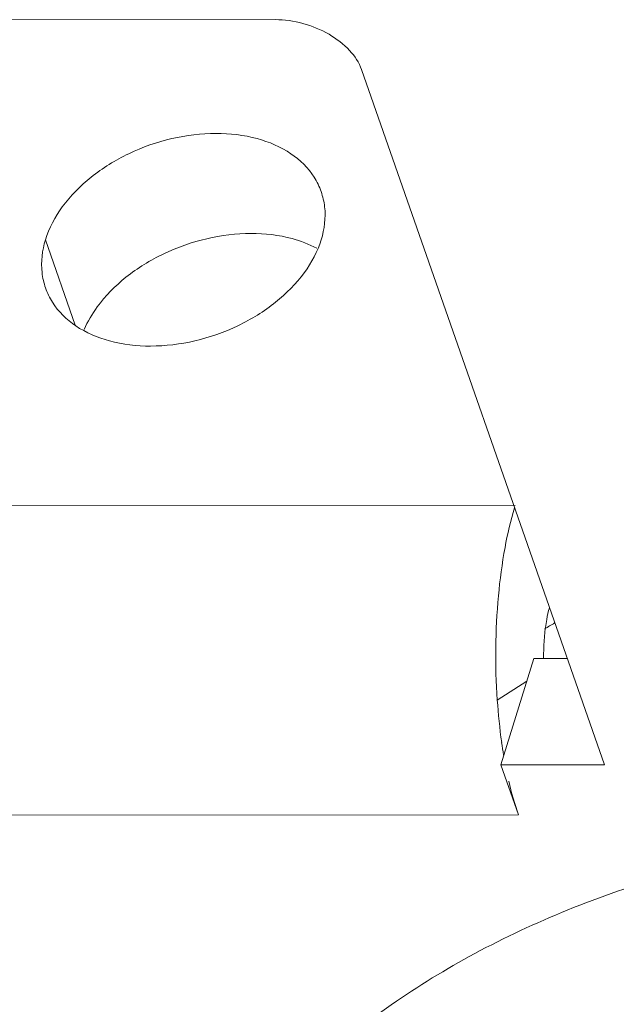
# Model space of a CAD drawing. Header units: millimetres. Extents: x -473 to 23648, y -382 to 1866.
# Tile 334 of 607: x 8297 to 8305, y 480 to 493. Entities that reach past the tile are written whole.
import ezdxf

# ---------------------------------------------------------------- set-up
doc = ezdxf.new("R2010")
doc.units = ezdxf.units.MM
doc.header["$LTSCALE"] = 80
doc.layers.get('0').update_dxf_attribs({"linetype": 'CONTINUOUS'})
doc.layers.add('02___PRT_ALL_AXES', color=7, linetype='CONTINUOUS')

msp = doc.modelspace()

# ---------------------------------------------------------------- linework, layer by layer
at = {"color": 0, "linetype": 'Continuous', "lineweight": 0}
for p, q in [((8300.399, 493.321), (8288.118, 493.314)), ((8304.909, 483.112), (8301.582, 492.636)), ((8303.686, 486.667), (8292.351, 486.661)), ((8303.492, 483.112), (8303.94, 484.568)), ((8303.94, 484.568), (8304.4, 484.569)), ((8303.441, 484.001), (8303.844, 484.257)), ((8303.731, 482.426), (8303.492, 483.112)), ((8303.492, 483.112), (8304.909, 483.112)), ((8303.731, 482.426), (8292.395, 482.421))]:
    msp.add_line(p, q, dxfattribs=at)
for centre, radius, start, end in [((8310.108, 474.97), 11.676, 120.2467, 121.0279), ((8311.439, 484.542), 8.016, 183.8697, 188.0446), ((8310.451, 484.408), 7.02, 188.0912, 189.5279)]:
    msp.add_arc(centre, radius, start, end, dxfattribs=at)
for points, knots in [([(8300.399, 493.321), (8300.526, 493.321), (8300.784, 493.284), (8301.136, 493.139), (8301.42, 492.924), (8301.549, 492.733), (8301.582, 492.636)], [0, 0, 0, 0, 0.383256, 0.771094, 1.130417, 1.43937, 1.43937, 1.43937, 1.43937]), ([(8303.677, 486.635), (8303.623, 486.456), (8303.531, 486.055), (8303.446, 485.413), (8303.411, 484.715), (8303.424, 484.239), (8303.441, 484.001)], [0, 0, 0, 0, 0.561743, 1.230688, 1.940971, 2.656432, 2.656432, 2.656432, 2.656432]), ([(8304.155, 485.265), (8304.14, 485.212), (8304.112, 485.085), (8304.085, 484.879), (8304.076, 484.701), (8304.076, 484.597), (8304.076, 484.572)], [0, 0, 0, 0, 0.1648472, 0.387829, 0.6245898, 0.6988001, 0.6988001, 0.6988001, 0.6988001]), ([(8298.668, 475.466), (8298.737, 475.691), (8298.95, 476.279), (8299.417, 477.193), (8300.12, 478.168), (8300.981, 479.06), (8301.99, 479.859), (8303.138, 480.559), (8304.411, 481.153), (8305.798, 481.634), (8307.283, 481.999), (8308.851, 482.244), (8310.488, 482.367), (8312.176, 482.367), (8313.897, 482.242), (8315.636, 481.996), (8317.373, 481.63), (8319.092, 481.148), (8320.774, 480.555), (8322.403, 479.858), (8323.962, 479.062), (8325.435, 478.177), (8326.807, 477.211), (8328.064, 476.173), (8329.194, 475.076), (8329.934, 474.219), (8330.302, 473.739), (8330.361, 473.66)], [0, 0, 0, 0, 0.705745, 1.873183, 3.066123, 4.298151, 5.580101, 6.919681, 8.321445, 9.786989, 11.315263, 12.902921, 14.544676, 16.23363, 17.961588, 19.719352, 21.496988, 23.284089, 25.070027, 26.844202, 28.596287, 30.316487, 31.995799, 33.626285, 35.201373, 36.716168, 37.015367, 37.015367, 37.015367, 37.015367])]:
    msp.add_open_spline(points, degree=3, knots=knots, dxfattribs=at)
msp.add_open_spline([(8303.599, 482.889), (8303.635, 482.733), (8303.678, 482.578), (8303.731, 482.426)], degree=3, dxfattribs=at)
at = {"layer": '02___PRT_ALL_AXES', "color": 0, "linetype": 'Continuous', "lineweight": 0}
msp.add_line((8297.251, 490.305), (8297.661, 489.134), dxfattribs=at)
for points, knots in [([(8301.028, 490.965), (8301.004, 491.035), (8300.906, 491.239), (8300.615, 491.521), (8300.138, 491.722), (8299.575, 491.786), (8298.974, 491.712), (8298.389, 491.507), (8297.873, 491.189), (8297.474, 490.788), (8297.301, 490.466), (8297.251, 490.305)], [0, 0, 0, 0, 0.219606, 0.672684, 1.179631, 1.745954, 2.355967, 2.981704, 3.591289, 4.156866, 4.66298, 4.66298, 4.66298, 4.66298]), ([(8301.03, 490.307), (8301.074, 490.451), (8301.103, 490.68), (8301.052, 490.898), (8301.028, 490.965)], [0, 0, 0, 0, 0.4525013, 0.66609, 0.66609, 0.66609, 0.66609]), ([(8297.251, 490.305), (8297.207, 490.161), (8297.179, 489.932), (8297.23, 489.714), (8297.253, 489.647)], [0, 0, 0, 0, 0.4525013, 0.66609, 0.66609, 0.66609, 0.66609]), ([(8297.253, 489.647), (8297.277, 489.578), (8297.375, 489.374), (8297.666, 489.091), (8298.143, 488.89), (8298.707, 488.826), (8299.308, 488.901), (8299.893, 489.106), (8300.408, 489.423), (8300.807, 489.824), (8300.98, 490.146), (8301.03, 490.307)], [0, 0, 0, 0, 0.219606, 0.672684, 1.179631, 1.745954, 2.355967, 2.981704, 3.591289, 4.156866, 4.66298, 4.66298, 4.66298, 4.66298]), ([(8300.63, 490.322), (8300.448, 490.371), (8300.053, 490.416), (8299.452, 490.341), (8298.867, 490.136), (8298.352, 489.819), (8297.987, 489.452), (8297.83, 489.185), (8297.782, 489.076)], [0, 0, 0, 0, 0.566323, 1.176336, 1.802073, 2.411658, 2.977234, 3.334962, 3.334962, 3.334962, 3.334962])]:
    msp.add_open_spline(points, degree=3, knots=knots, dxfattribs=at)
msp.add_open_spline([(8300.97, 490.189), (8300.863, 490.246), (8300.747, 490.29), (8300.63, 490.322)], degree=3, dxfattribs=at)

doc.saveas('drawing.dxf')
